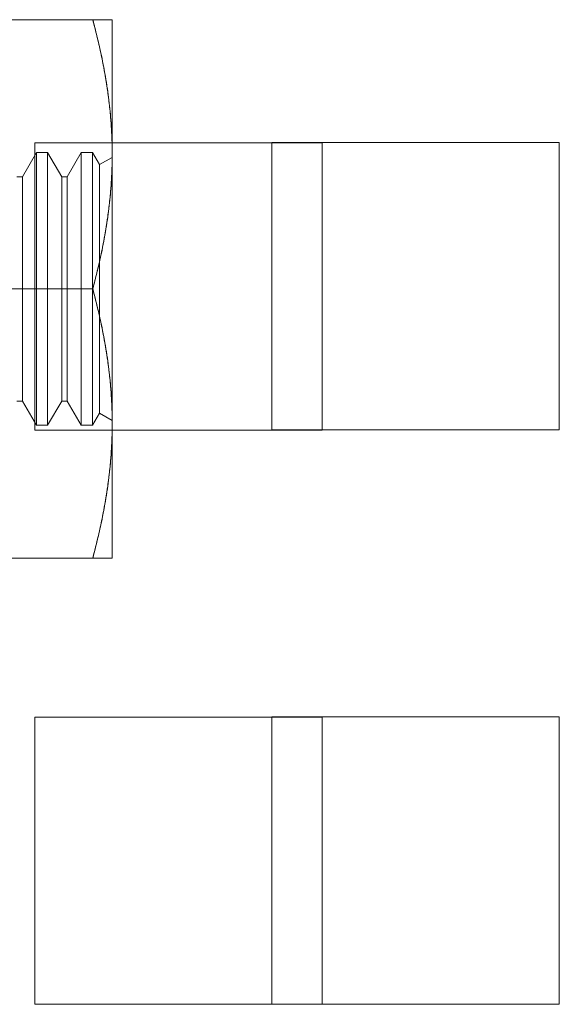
# Model space of a CAD drawing. Header units: inches. Extents: x 1 to 109, y 1 to 85.
# Tile 596 of 656: x 88.561 to 88.874, y 25.248 to 25.82. Entities that reach past the tile are written whole.
import ezdxf

# ---------------------------------------------------------------- set-up
doc = ezdxf.new("R2010")
doc.units = ezdxf.units.IN
doc.header["$MEASUREMENT"] = 0

msp = doc.modelspace()

# ---------------------------------------------------------------- linework, layer by layer
at = {"color": 7, "linetype": 'Continuous', "lineweight": 15, "ltscale": 5}
for p, q in [((88.60351, 25.81961), (88.51062, 25.81961)), ((88.61478, 25.74148), (88.61478, 25.81961)), ((88.61478, 25.81961), (88.61478, 25.74148)), ((88.56998, 25.74811), (88.56998, 25.58144)), ((88.73664, 25.74811), (88.56998, 25.74811)), ((88.70748, 25.74827), (88.87414, 25.74827)), ((88.70748, 25.58161), (88.70748, 25.74827)), ((88.73664, 25.58144), (88.73664, 25.74811)), ((88.87414, 25.74827), (88.87414, 25.58161)), ((88.57084, 25.74252), (88.5627, 25.72843)), ((88.57735, 25.74252), (88.57084, 25.74252)), ((88.57084, 25.58419), (88.57084, 25.74252)), ((88.58549, 25.72843), (88.57735, 25.74252)), ((88.57735, 25.58419), (88.57735, 25.74252)), ((88.59688, 25.74252), (88.58874, 25.72843)), ((88.60339, 25.74252), (88.59688, 25.74252)), ((88.59688, 25.58419), (88.59688, 25.74252)), ((88.60746, 25.73547), (88.60339, 25.74252)), ((88.60339, 25.58419), (88.60339, 25.74252)), ((88.61478, 25.58523), (88.61478, 25.74148)), ((88.61478, 25.74148), (88.61478, 25.58523)), ((88.61478, 25.7397), (88.60746, 25.73547)), ((88.60746, 25.59125), (88.60746, 25.73546)), ((88.61478, 25.58701), (88.61478, 25.7397)), ((88.5627, 25.72843), (88.55944, 25.72843)), ((88.5627, 25.59829), (88.5627, 25.72842)), ((88.58874, 25.72843), (88.58549, 25.72843)), ((88.58549, 25.59829), (88.58549, 25.72842)), ((88.58874, 25.59829), (88.58874, 25.72842)), ((88.60351, 25.66336), (88.51062, 25.66336)), ((88.55944, 25.59828), (88.5627, 25.59828)), ((88.5627, 25.59828), (88.57084, 25.58419)), ((88.57735, 25.58419), (88.58549, 25.59828)), ((88.58549, 25.59828), (88.58874, 25.59828)), ((88.58874, 25.59828), (88.59688, 25.58419)), ((88.60339, 25.58419), (88.60746, 25.59124)), ((88.60746, 25.59124), (88.61478, 25.58701)), ((88.56998, 25.58144), (88.73664, 25.58144)), ((88.57084, 25.58419), (88.57735, 25.58419)), ((88.59688, 25.58419), (88.60339, 25.58419)), ((88.61478, 25.58523), (88.61478, 25.50711)), ((88.61478, 25.50711), (88.61478, 25.58523)), ((88.87414, 25.58161), (88.70748, 25.58161)), ((88.60351, 25.50711), (88.51062, 25.50711)), ((88.56998, 25.41477), (88.56998, 25.24811)), ((88.73664, 25.41477), (88.56998, 25.41477)), ((88.70748, 25.24827), (88.70748, 25.41494)), ((88.70748, 25.41494), (88.87414, 25.41494)), ((88.73664, 25.24811), (88.73664, 25.41477)), ((88.87414, 25.41494), (88.87414, 25.24827)), ((88.56998, 25.24811), (88.73664, 25.24811)), ((88.87414, 25.24827), (88.70748, 25.24827))]:
    msp.add_line(p, q, dxfattribs=at)
for points, knots in [([(88.60351, 25.81961), (88.60435, 25.81642), (88.60601, 25.81006), (88.60821, 25.80044), (88.61015, 25.79078), (88.61161, 25.78213), (88.61267, 25.77451), (88.61343, 25.76794), (88.61403, 25.76135), (88.61446, 25.75474), (88.61473, 25.74811), (88.61477, 25.74369), (88.61478, 25.74148)], [0, 0, 0, 0, 0.124077, 0.248153, 0.372519, 0.496883, 0.580558, 0.664242, 0.747916, 0.83194, 0.915976, 1, 1, 1, 1]), ([(88.61478, 25.74148), (88.61475, 25.74451), (88.61469, 25.75057), (88.61418, 25.75967), (88.61337, 25.76876), (88.61233, 25.77715), (88.61116, 25.78484), (88.60993, 25.79182), (88.60831, 25.79996), (88.60622, 25.80923), (88.60442, 25.81615), (88.60351, 25.81961)], [0, 0, 0, 0, 0.11523, 0.230462, 0.346119, 0.461779, 0.55134, 0.64091, 0.730474, 0.865235, 1, 1, 1, 1]), ([(88.60351, 25.81961), (88.60419, 25.81961), (88.60554, 25.81961), (88.60738, 25.81961), (88.60905, 25.81961), (88.61041, 25.81961), (88.6115, 25.81961), (88.61235, 25.81961), (88.61309, 25.81961), (88.6137, 25.81961), (88.61418, 25.81961), (88.61453, 25.81961), (88.61474, 25.81961), (88.61477, 25.81961), (88.61478, 25.81961)], [0, 0, 0, 0, 0.100287, 0.200606, 0.301031, 0.401498, 0.476052, 0.550605, 0.625253, 0.699901, 0.774866, 0.849831, 0.924915, 1, 1, 1, 1]), ([(88.61478, 25.81961), (88.61476, 25.81961), (88.61472, 25.81961), (88.61439, 25.81961), (88.61386, 25.81961), (88.61305, 25.81961), (88.61187, 25.81961), (88.61025, 25.81961), (88.60831, 25.81961), (88.60608, 25.81961), (88.60437, 25.81961), (88.60351, 25.81961)], [0, 0, 0, 0, 0.092734, 0.185495, 0.278259, 0.370996, 0.495739, 0.620511, 0.745263, 0.872596, 1, 1, 1, 1]), ([(88.61478, 25.74148), (88.61475, 25.73845), (88.61469, 25.73239), (88.61418, 25.72329), (88.61337, 25.7142), (88.61233, 25.70581), (88.61116, 25.69812), (88.60993, 25.69114), (88.60831, 25.683), (88.60622, 25.67373), (88.60442, 25.66681), (88.60351, 25.66336)], [0, 0, 0, 0, 0.11523, 0.230462, 0.346119, 0.461779, 0.55134, 0.64091, 0.730474, 0.865235, 1, 1, 1, 1]), ([(88.60351, 25.66336), (88.60435, 25.66654), (88.60601, 25.6729), (88.60821, 25.68252), (88.61015, 25.69218), (88.61161, 25.70083), (88.61267, 25.70845), (88.61343, 25.71502), (88.61403, 25.72161), (88.61446, 25.72822), (88.61473, 25.73485), (88.61477, 25.73927), (88.61478, 25.74148)], [0, 0, 0, 0, 0.124077, 0.248153, 0.372519, 0.496883, 0.580558, 0.664242, 0.747916, 0.83194, 0.915976, 1, 1, 1, 1]), ([(88.60351, 25.66336), (88.60435, 25.66017), (88.60601, 25.65381), (88.60821, 25.64419), (88.61015, 25.63453), (88.61161, 25.62588), (88.61267, 25.61826), (88.61343, 25.61169), (88.61403, 25.6051), (88.61446, 25.59849), (88.61473, 25.59186), (88.61477, 25.58744), (88.61478, 25.58523)], [0, 0, 0, 0, 0.124077, 0.248153, 0.372519, 0.496883, 0.580558, 0.664242, 0.747916, 0.83194, 0.915976, 1, 1, 1, 1]), ([(88.61478, 25.58523), (88.61475, 25.58826), (88.61469, 25.59432), (88.61418, 25.60342), (88.61337, 25.61251), (88.61233, 25.6209), (88.61116, 25.62859), (88.60993, 25.63557), (88.60831, 25.64371), (88.60622, 25.65298), (88.60442, 25.6599), (88.60351, 25.66336)], [0, 0, 0, 0, 0.11523, 0.230462, 0.346119, 0.461779, 0.55134, 0.64091, 0.730474, 0.865235, 1, 1, 1, 1]), ([(88.60351, 25.50711), (88.60435, 25.51029), (88.60601, 25.51665), (88.60821, 25.52627), (88.61015, 25.53593), (88.61161, 25.54458), (88.61267, 25.5522), (88.61343, 25.55877), (88.61403, 25.56536), (88.61446, 25.57197), (88.61473, 25.5786), (88.61477, 25.58302), (88.61478, 25.58523)], [0, 0, 0, 0, 0.124077, 0.248153, 0.372519, 0.496883, 0.580558, 0.664242, 0.747916, 0.83194, 0.915976, 1, 1, 1, 1]), ([(88.61478, 25.58523), (88.61475, 25.5822), (88.61469, 25.57614), (88.61418, 25.56704), (88.61337, 25.55795), (88.61233, 25.54956), (88.61116, 25.54187), (88.60993, 25.53489), (88.60831, 25.52675), (88.60622, 25.51748), (88.60442, 25.51056), (88.60351, 25.50711)], [0, 0, 0, 0, 0.1152305, 0.2304616, 0.3461194, 0.4617788, 0.5513396, 0.6409104, 0.7304735, 0.8652353, 1, 1, 1, 1]), ([(88.60351, 25.50711), (88.60437, 25.50711), (88.60608, 25.50711), (88.60812, 25.50711), (88.60976, 25.50711), (88.61105, 25.50711), (88.61217, 25.50711), (88.61311, 25.50711), (88.61385, 25.50711), (88.61438, 25.50711), (88.61472, 25.50711), (88.61476, 25.50711), (88.61478, 25.50711)], [0, 0, 0, 0, 0.127335, 0.254735, 0.347436, 0.440136, 0.532995, 0.625854, 0.719277, 0.8127, 0.90635, 1, 1, 1, 1]), ([(88.61478, 25.50711), (88.61476, 25.50711), (88.61471, 25.50711), (88.61433, 25.50711), (88.61373, 25.50711), (88.61289, 25.50711), (88.61182, 25.50711), (88.61054, 25.50711), (88.60906, 25.50711), (88.60738, 25.50711), (88.60555, 25.50711), (88.60419, 25.50711), (88.60351, 25.50711)], [0, 0, 0, 0, 0.0994452, 0.1989087, 0.2983554, 0.3983968, 0.4984545, 0.5984993, 0.6987962, 0.7990941, 0.8995466, 1, 1, 1, 1])]:
    msp.add_open_spline(points, degree=3, knots=knots, dxfattribs=at)

doc.saveas('drawing.dxf')
